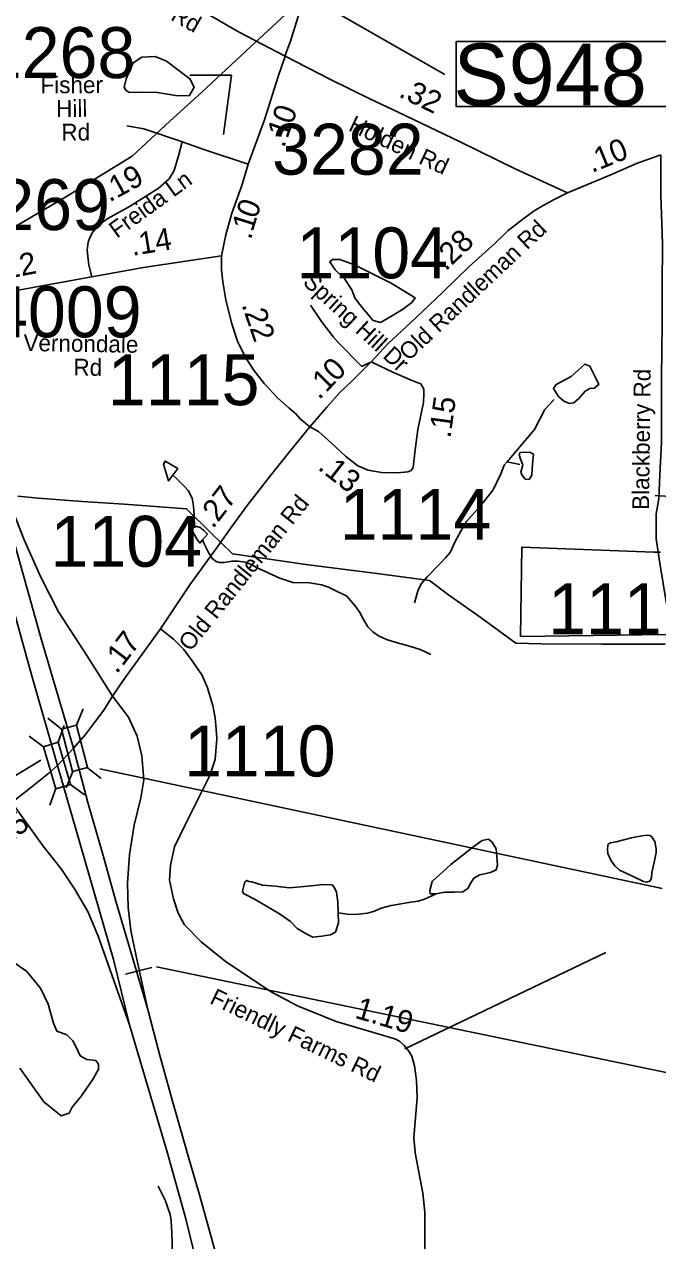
# Model space of a CAD drawing. Extents: x 1662474 to 1856135, y 779280 to 917889.
# Drawn here: x 1755580 to 1759160, y 812561 to 819440 of the extents above; entities that cross this region are included whole.
import ezdxf

# ---------------------------------------------------------------- set-up
doc = ezdxf.new("R2010")
doc.units = 0
for name, color, linetype in [('Cogo Default Point CELL', 7, 'Continuous'), ('Exist Boundary Political City Limit New', 7, 'Continuous'), ('Exist Hydrographic Misc Water Feature', 7, 'Continuous'), ('Exist Hydrographic Pond Under 1500 Sq Ft', 7, 'Continuous'), ('Exist Road Non-System Type 51', 7, 'Continuous'), ('Exist Road Non-System Type 51 Label', 7, 'Continuous'), ('Exist Road Primary Interstate Divided Center Attributed', 7, 'Continuous'), ('Exist Road Primary Interstate Ramp 1 Lane Attributed', 7, 'Continuous'), ('Exist Road Primary Interstate Structure Ovrhead Sign CELL', 7, 'Continuous'), ('Exist Road Primary Interstate Structure Standard Bridge Number Label', 7, 'Continuous'), ('Exist Road Secondary Mileage Tenths English Label', 7, 'Continuous'), ('Exist Road Secondary Structure Standard Bridge CELL', 7, 'Continuous'), ('Exist Road Secondary Type 51 Attributed', 7, 'Continuous'), ('Exist Road Secondary Type 51 Label', 7, 'Continuous'), ('Exist Utilities Electrical Transmission Line', 7, 'Continuous'), ('Map Preparation Boundary City Limit Buffer Line', 7, 'Continuous'), ('Prop DGN Element Guardrail', 7, 'Continuous')]:
    doc.layers.add(name, color=color, linetype=linetype)

msp = doc.modelspace()

# ---------------------------------------------------------------- linework, layer by layer
at = {"layer": 'Exist Boundary Political City Limit New'}
msp.add_lwpolyline([(1759205.9, 815989.9), (1758383.9, 815978.5), (1758391.9, 816483.2), (1759138.2, 816453.8), (1759176.5, 816455.2)], dxfattribs=at)
at = {"layer": 'Exist Hydrographic Misc Water Feature'}
msp.add_line((1758380.7, 816951.3), (1758308.9, 816965.9), dxfattribs=at)
for points in [[(1758308.9, 816965.9), (1758359.3, 817025.5), (1758464.3, 817148.6), (1758523.2, 817262.2), (1758575.7, 817317.8)], [(1757785, 816167.7), (1757806.7, 816241.8), (1757825, 816277.7), (1757857.4, 816315.5), (1757930, 816390.8), (1757960.1, 816422.6), (1757986.4, 816452.4), (1758014.9, 816514.2), (1758047.5, 816573.9), (1758079.9, 816627.7), (1758156.8, 816715.1), (1758180.9, 816744.9), (1758229.3, 816806.5), (1758274.2, 816898.1), (1758292.5, 816946), (1758308.9, 816965.9)], [(1756541.4, 816596.3), (1756539.7, 816664.3), (1756536.2, 816714.4), (1756528.4, 816760.5), (1756506.9, 816802.7), (1756487.2, 816824.8), (1756441.5, 816869.2), (1756419.6, 816889.4)], [(1757877.7, 815875.1), (1757818, 815903.6), (1757744, 815926.2), (1757682.3, 815944.7), (1757626.3, 815961.2), (1757582.4, 815981.5), (1757550.6, 816003.9), (1757520.9, 816032.1), (1757497.1, 816074.3), (1757475.6, 816112.5), (1757455.9, 816142.7), (1757402.4, 816205.2), (1757326.5, 816243.8), (1757298.6, 816256), (1757258.8, 816270.3), (1757192.8, 816280.9), (1757096.8, 816283.6), (1757025.1, 816308.2), (1756895.5, 816365.3), (1756857.7, 816387.6), (1756827.6, 816398), (1756787.8, 816404.3), (1756753.8, 816404.5), (1756731.6, 816400.7), (1756707.6, 816396.9), (1756683.7, 816397.1), (1756663.6, 816401.3), (1756643.9, 816417.4), (1756621.9, 816449.6), (1756594.5, 816505.9), (1756586.7, 816523.9)], [(1757907.5, 814523.4), (1757842.2, 814493), (1757806.1, 814481.3), (1757764.1, 814475.6), (1757654, 814456.6), (1757597.8, 814441), (1757559.6, 814425.4), (1757519.5, 814413.7), (1757471.5, 814408.1), (1757417.3, 814406.5), (1757353.6, 814415)], [(1756661.9, 811573.9), (1756632.2, 811614.2), (1756622.6, 811632.3), (1756608.6, 811658.4), (1756600.8, 811668.5), (1756578.9, 811682.7), (1756559, 811692.8), (1756509.4, 811731.2), (1756493.4, 811747.4), (1756469.6, 811775.6), (1756449.9, 811817.7), (1756440.1, 811843.8), (1756413, 811952.1), (1756397.8, 812052.2), (1756409.3, 812220.2), (1756418.9, 812426.2), (1756414.4, 812606.2), (1756409.1, 812672.4), (1756403.4, 812708.5), (1756391.5, 812746.5), (1756377.9, 812786.6), (1756336.5, 812869)]]:
    msp.add_lwpolyline(points, dxfattribs=at)
at = {"layer": 'Exist Hydrographic Pond Under 1500 Sq Ft'}
for points in [[(1756156.1, 819131.4), (1756194.8, 819222.6), (1756244.6, 819253), (1756319.3, 819258.5), (1756382.8, 819230.9), (1756515.6, 819131.4), (1756540.4, 819084.4), (1756512.8, 819037.4), (1756446.4, 819034.7), (1756333.1, 819054), (1756244.6, 819056.8), (1756172.7, 819054), (1756153.4, 819067.8), (1756145.1, 819084.4), (1756156.1, 819131.4)], [(1757771.3, 817866.8), (1757789.8, 817892.2), (1757653.2, 817975.5), (1757447.2, 818079.6), (1757363.9, 818109.7), (1757322.2, 818109.7), (1757306, 818095.8), (1757336.1, 818051.9), (1757391.7, 817998.7), (1757431, 817938.5), (1757449.5, 817889.9), (1757488.9, 817839), (1757551.4, 817765), (1757593, 817753.4), (1757641.7, 817781.2), (1757718, 817827.5), (1757771.3, 817866.8)], [(1758599.2, 817335), (1758571, 817379.4), (1758587.1, 817403.6), (1758671.8, 817448), (1758728.3, 817498.4), (1758748.5, 817518.6), (1758776.8, 817506.5), (1758813.1, 817433.9), (1758827.2, 817403.6), (1758801, 817381.4), (1758776.8, 817379.4), (1758750.5, 817365.3), (1758714.2, 817322.9), (1758686, 817298.7), (1758659.7, 817294.7), (1758627.5, 817310.8), (1758599.2, 817335)], [(1758397.4, 816947.8), (1758383.3, 816986.1), (1758377.2, 817006.3), (1758383.3, 817018.4), (1758437.8, 817020.4), (1758457.9, 817008.3), (1758453.9, 816972), (1758449.9, 816927.6), (1758447.9, 816889.3), (1758433.7, 816865.1), (1758411.5, 816867.1), (1758391.4, 816891.3), (1758387.3, 816907.4), (1758397.4, 816947.8)], [(1756419.6, 816889.4), (1756395.4, 816857.6), (1756366.2, 816951.9), (1756376.3, 816969.8), (1756447.8, 816927.1), (1756419.6, 816889.4)], [(1756586.7, 816523.9), (1756572.5, 816506), (1756556.7, 816526.2), (1756540.9, 816552.4), (1756535, 816566.4), (1756532.9, 816574.4), (1756531.1, 816588.4), (1756531.1, 816592.4), (1756541.4, 816596.3)], [(1756541.4, 816596.3), (1756549.3, 816600.2), (1756555.3, 816600.2), (1756573.1, 816594), (1756593.2, 816579.9), (1756615, 816555.7), (1756586.7, 816523.9)], [(1757907.5, 814523.4), (1757874.4, 814523), (1757871.8, 814541.2), (1757884.8, 814591.9), (1757991.4, 814688.1), (1758115, 814785.6), (1758167.1, 814823.4), (1758203.5, 814831.2), (1758224.3, 814815.6), (1758246.4, 814776.5), (1758250.3, 814732.3), (1758254.2, 814685.5), (1758246.4, 814658.2), (1758215.2, 814642.6), (1758154, 814629.6), (1758120.2, 814611.4), (1758102, 814580.2), (1758087.7, 814552.9), (1758059.1, 814533.4), (1758012.3, 814532.1), (1757956.3, 814532.1), (1757925.1, 814526.9), (1757907.5, 814523.4)], [(1758925.3, 814817.1), (1759011.4, 814840.1), (1759070.5, 814850.1), (1759100.6, 814855.1), (1759116.6, 814853.1), (1759124.6, 814846.1), (1759143.6, 814818.1), (1759152.6, 814777), (1759152.6, 814756), (1759141.6, 814710), (1759126.6, 814642.9), (1759124.6, 814611.9), (1759115.6, 814593.8), (1759097.6, 814588.8), (1759079.5, 814592.8), (1759022.4, 814619.9), (1758969.4, 814644.9), (1758945.3, 814656.9), (1758917.3, 814679.9), (1758897.2, 814709), (1758879.2, 814751), (1758877.2, 814774), (1758878.2, 814795.1), (1758881.2, 814804.1), (1758893.2, 814810.1), (1758925.3, 814817.1)], [(1757353.6, 814415), (1757352.7, 814477.7), (1757344.4, 814532.1), (1757331.2, 814560.1), (1757319.7, 814573.3), (1757273.6, 814574.9), (1757161.5, 814563.4), (1757077.5, 814556.8), (1757000.1, 814565), (1756926, 814571.6), (1756865, 814589.7), (1756848.5, 814593), (1756838.6, 814598), (1756825.5, 814589.7), (1756812.3, 814537), (1756818.9, 814523.9), (1756884.8, 814490.9), (1757023.2, 814408.6), (1757084.1, 814365.8), (1757122, 814326.3), (1757176.4, 814295), (1757211, 814276.9), (1757262, 814283.4), (1757311.5, 814290), (1757339.5, 814306.5), (1757355.9, 814359.2), (1757353.6, 814415)], [(1755505.4, 814146.3), (1755593.3, 814082.7), (1755672.1, 813988.8), (1755714.5, 813897.9), (1755744.8, 813791.9), (1755763, 813746.5), (1755820.6, 813725.3), (1755853.9, 813692), (1755872.1, 813655.6), (1755896.3, 813607.2), (1755932.7, 813586), (1755984.2, 813579.9), (1755999.3, 813558.7), (1755999.3, 813531.4), (1755969, 813476.9), (1755902.4, 813380), (1755850.9, 813316.4), (1755832.7, 813283.1)], [(1755832.7, 813283.1), (1755787.2, 813267.9), (1755690.3, 813346.7), (1755553.9, 813537.5)]]:
    msp.add_lwpolyline(points, dxfattribs=at)
at = {"layer": 'Exist Road Non-System Type 51'}
msp.add_line((1757731.4, 813646.7), (1758867.9, 814190.2), dxfattribs=at)
for points in [[(1756473.9, 818775.7), (1756254.9, 818848.4), (1756159.8, 818866)], [(1757197.4, 817851.9), (1757260, 817759.2), (1757328, 817669.9), (1757355, 817639.2), (1757487.6, 817505.4), (1757533.8, 817527.7)], [(1759145.1, 816774.6), (1759258.1, 816767.8), (1759294.4, 816766.4), (1759332.5, 816764.9), (1759372.8, 816763.7), (1759396.2, 816762.6)]]:
    msp.add_lwpolyline(points, dxfattribs=at)
at = {"layer": 'Exist Road Primary Interstate Divided Center Attributed'}
for points in [[(1755856.9, 815345.4), (1755675.8, 815964), (1755527, 816497.8), (1755381, 817027.2)], [(1755340.3, 816740.8), (1755453.4, 816342.9), (1755518.6, 816131.1), (1755618.4, 815767.8), (1755767.7, 815247.3)], [(1756277.1, 813867.6), (1756096.5, 814480.6), (1756025.2, 814740.2), (1755939.4, 815038.9), (1755856.9, 815345.4)], [(1755767.7, 815247.3), (1756084.7, 814151.8), (1756174, 813781.8)], [(1757148.7, 807752.4), (1757132, 808140.2), (1757107.9, 808583.7), (1757078.9, 809236.8), (1757052.2, 809692.6), (1756995.4, 810646.7), (1756975.3, 810839.5), (1756949.7, 811045.6), (1756895.6, 811404.5), (1756851.6, 811658.6), (1756790.3, 811956.2), (1756740.1, 812181.3), (1756675.5, 812438.8), (1756617.5, 812650.5), (1756566.8, 812834.4), (1756511.1, 813019.4), (1756418, 813350.4), (1756345.6, 813607.9), (1756277.1, 813867.6)], [(1756174, 813781.8), (1756386.3, 813068.5), (1756492.2, 812685.1), (1756593, 812274.9), (1756677.7, 811876), (1756758.5, 811444.6), (1756818.1, 811074.6), (1756854.9, 810799.3), (1756892.8, 810443.8), (1756945.2, 809696), (1756989.2, 808870.1), (1757003.2, 808485.6), (1757041.7, 807759.1)]]:
    msp.add_lwpolyline(points, dxfattribs=at)
at = {"layer": 'Exist Road Primary Interstate Ramp 1 Lane Attributed'}
for points in [[(1756077.8, 815640), (1755933, 815870.7), (1755772.2, 816117.5), (1755670.3, 816316.1), (1755579.1, 816525.3), (1755381, 817027.2)], [(1756277.1, 813867.6), (1756212.4, 814170.7), (1756182.3, 814314.5), (1756166.7, 814446), (1756163.6, 814583.1), (1756174.3, 814744), (1756201.1, 814910.4), (1756238.7, 815066), (1756254.8, 815167.9), (1756244, 815302), (1756217.2, 815414.7), (1756169, 815522), (1756077.8, 815640)], [(1755509.4, 815039.1), (1755686.4, 814792.3), (1755788.2, 814663.6), (1755863.3, 814550.9), (1755938.4, 814422.1), (1755997.4, 814282.6), (1756174, 813781.8)]]:
    msp.add_lwpolyline(points, dxfattribs=at)
at = {"layer": 'Exist Road Primary Interstate Structure Ovrhead Sign CELL'}
for p, q in [((1755322.8, 820665.5), (1757956.3, 819155.8)), ((1756152, 814067.5), (1756300.3, 814105.7)), ((1756327.2, 814109.5), (1759690.1, 813412.6))]:
    msp.add_line(p, q, dxfattribs=at)
msp.add_lwpolyline([(1758021.9, 819343.3), (1759319.8, 819343.3), (1759319.8, 818974.6), (1758021.9, 818974.6)], close=True, dxfattribs=at)
at = {"layer": 'Exist Road Primary Interstate Structure Standard Bridge Number Label'}
for p, q in [((1755673, 815279.1), (1751278.8, 812608)), ((1756006.7, 815230.1), (1759185.3, 814553))]:
    msp.add_line(p, q, dxfattribs=at)
at = {"layer": 'Exist Road Secondary Structure Standard Bridge CELL'}
for p, q in [((1755712, 815515.2), (1755790.3, 815453.4)), ((1755911.8, 815568.8), (1755874.1, 815475.8)), ((1755805.8, 815473.6), (1755770.8, 815379.6)), ((1755607.6, 815414.4), (1755687.6, 815354.7)), ((1755936.5, 815235.9), (1756014.8, 815174.1)), ((1755854.5, 815214), (1755816.8, 815121)), ((1755758.7, 815117.3), (1755723.7, 815023.3)), ((1755840, 815141.6), (1755920, 815082))]:
    msp.add_line(p, q, dxfattribs=at)
for points in [[(1755874.1, 815475.8), (1755936.9, 815236), (1755853, 815213.6), (1755790.3, 815453.4)], [(1755770.8, 815379.6), (1755840.4, 815141.7), (1755757.2, 815116.8), (1755687.6, 815354.7)]]:
    msp.add_lwpolyline(points, close=True, dxfattribs=at)
at = {"layer": 'Exist Road Secondary Type 51 Attributed'}
for points in [[(1757423.7, 820504.5), (1757405.8, 820436.5), (1757306.9, 820127.4), (1757260, 819941.6), (1757217, 819788.9), (1757136.6, 819514.5), (1757085.1, 819344.4), (1757052.9, 819258.9)], [(1757053.8, 819259.5), (1756790.4, 819396.5), (1756612.4, 819501.3), (1755614.4, 820111.9)], [(1757053.8, 819259.5), (1757014.3, 819143.7), (1756936.6, 818898.6), (1756845.1, 818648.7)], [(1758650.3, 818486.1), (1758354, 818622.9), (1758048, 818772.7), (1757690.3, 818944.8), (1757537.3, 819016.7), (1757307.3, 819129.8), (1757053.8, 819259.5)], [(1755961.5, 818011.8), (1755945, 818077.2), (1755935, 818162.4), (1755941.4, 818207.4), (1755951.5, 818238.3), (1755964.7, 818262.4), (1755998.9, 818303.8), (1756052.7, 818341.1), (1756173.6, 818410.2), (1756336.5, 818511.1), (1756397.9, 818565.4), (1756426.2, 818612.6), (1756450.7, 818695.8), (1756472.4, 818775.3)], [(1756845.1, 818648.7), (1756599.6, 818729.3), (1756472.4, 818775.3)], [(1758650.3, 818486.1), (1758898.3, 818590.8), (1759039.7, 818653.4), (1759177.7, 818700.6)], [(1759177.7, 818700.6), (1759178.3, 818475.9), (1759186.6, 818197.7), (1759186.2, 817956.4), (1759186.2, 817745.6), (1759181.3, 817446.5), (1759181.3, 817073.9), (1759171.5, 816892.5), (1759166.6, 816755.3), (1759151.9, 816671.9), (1759151.9, 816529.8), (1759171.5, 816392.5), (1759210.7, 816162.1)], [(1756845.1, 818648.7), (1756808.6, 818527.6), (1756752.9, 818372.4), (1756719.5, 818249.8), (1756695, 818130.6)], [(1757540.9, 817531), (1757634.2, 817632.7), (1757792.8, 817780.5), (1757943.1, 817923.8), (1758095.4, 818069.4), (1758239.9, 818200.7), (1758315.6, 818272.7), (1758398.4, 818337.9), (1758461.5, 818385.7), (1758512.1, 818415.4), (1758579.6, 818450.4), (1758650.3, 818486.1)], [(1756695, 818130.6), (1756253.6, 818064.8), (1755961.5, 818011.8)], [(1756695, 818130.6), (1756695, 818050.3), (1756701.7, 817983.5), (1756719.5, 817880.9), (1756750.2, 817751.6), (1756784.7, 817648), (1756828.2, 817558.8), (1756876.1, 817485.3), (1756935.2, 817408.4), (1757012.6, 817325.9), (1757076.1, 817269.4), (1757115.5, 817237.2), (1757138.6, 817207.8), (1757194.3, 817164.3)], [(1755961.5, 818011.8), (1755504.4, 817928.6), (1755318.4, 817893.7)], [(1757194.3, 817164.3), (1757290.2, 817274.5), (1757363.6, 817358.2), (1757432.4, 817424), (1757540.9, 817531)], [(1757777.9, 816933), (1757789.4, 817033.9), (1757805, 817148.7), (1757835.7, 817301.4), (1757838.9, 817349.4), (1757839.1, 817361.5), (1757839, 817376.1), (1757820.4, 817406.2), (1757810.6, 817410.6), (1757762.7, 817429.5), (1757666.8, 817469.7), (1757540.9, 817531)], [(1756350.1, 816020.8), (1756515.5, 816269.4), (1756630.8, 816428.5), (1756675.8, 816490.5), (1756753.2, 816599.7), (1756845.7, 816725.5), (1756973.6, 816890), (1757078.6, 817021.6), (1757194.3, 817164.3)], [(1757194.3, 817164.3), (1757243.3, 817137.5), (1757313.5, 817072.9), (1757397.7, 816994.9), (1757465.7, 816942.5), (1757523.6, 816918), (1757598.3, 816905.7), (1757689.7, 816902.4), (1757746.9, 816909.6), (1757766.4, 816915.6), (1757776.8, 816929), (1757777.9, 816933)], [(1756077.8, 815640), (1756142.8, 815733.8), (1756350.1, 816020.8)], [(1756350.1, 816020.8), (1756423.6, 815961.7), (1756481.6, 815903.8), (1756528.4, 815840.3), (1756583, 815760), (1756614.2, 815693.1), (1756646, 815588.4), (1756658.2, 815518.2), (1756664.9, 815453.5), (1756668.2, 815398.9), (1756658.2, 815281.9), (1756628.2, 815191.9), (1756490.3, 814916.3), (1756428, 814787.4), (1756405.8, 814685.1), (1756401.3, 814600.7), (1756423.6, 814494), (1756450.3, 814414), (1756485.9, 814347.3), (1756579.4, 814251.6), (1756714.3, 814142.1), (1756970.7, 813969.4), (1757123.3, 813889.2), (1757342.6, 813800.7), (1757553.3, 813738.3), (1757679.4, 813700.8), (1757703.2, 813686.7), (1757727.9, 813665), (1757754.3, 813633), (1757771.1, 813603.8), (1757785.5, 813549.8), (1757796.3, 813467.1), (1757799.9, 813369.9), (1757781.9, 813143.1), (1757789.1, 813060.4), (1757789.7, 813057.4), (1757832.3, 812830), (1757843.1, 812722.1), (1757843.1, 812228.9)], [(1755856.9, 815345.4), (1755925.8, 815424.4), (1755982.1, 815498.1), (1756028.3, 815561), (1756077.8, 815640)], [(1755767.7, 815247.3), (1755824.2, 815308), (1755856.9, 815345.4)], [(1755509.4, 815039.1), (1755606, 815114.8), (1755719.1, 815205.4), (1755767.7, 815247.3)]]:
    msp.add_lwpolyline(points, dxfattribs=at)
at = {"layer": 'Exist Road Secondary Type 51 Label'}
msp.add_lwpolyline([(1756514.7, 819151.7), (1756750.3, 819151.7), (1756705, 818816.5)], dxfattribs=at)
msp.add_lwpolyline([(1756514.7, 819151.7), (1756750.3, 819151.7), (1756705, 818816.5)], dxfattribs=at)
at = {"layer": 'Exist Utilities Electrical Transmission Line'}
for points in [[(1762607.1, 821867.7), (1762326.5, 821883.6), (1762045.6, 821901.1), (1761427.7, 821944.9), (1761074, 821966.8), (1760584.4, 821682.1), (1759932.3, 821315.9), (1759276.1, 820938), (1758575.8, 820544.3), (1757945.7, 820164.3), (1757722.9, 820037.5), (1757570.5, 819948.7), (1757082.2, 819520.2), (1756831.6, 819288.6), (1756581, 819053.1), (1756402.1, 818892.3), (1756189.3, 818693.1), (1755808.7, 818461), (1755402.1, 818222.7), (1754934.1, 817950), (1754521.5, 817709.9), (1754115.1, 817477.6), (1753887.7, 817352.3)], [(1759203, 815934.7), (1758846.9, 815934.7), (1758501, 815936.8), (1758358.9, 815940.1), (1758162.3, 816083.2), (1757977.5, 816214), (1757871.2, 816293.7), (1757573, 816333.9), (1757170.6, 816385.7), (1756912.4, 816422.5), (1756756.3, 816445.7), (1756631.7, 816565.1), (1756496.9, 816700.1), (1756145, 816726.3), (1755908.9, 816741), (1755658.9, 816759.8), (1755542.6, 816771.1)]]:
    msp.add_lwpolyline(points, dxfattribs=at)
at = {"layer": 'Map Preparation Boundary City Limit Buffer Line'}
msp.add_lwpolyline([(1759205.9, 815989.9), (1758383.9, 815978.5), (1758391.9, 816483.2), (1759138.2, 816453.8), (1759176.5, 816455.2)], dxfattribs=at)

# ---------------------------------------------------------------- texts
at = {"layer": 'Cogo Default Point CELL'}
for s, p in [('1268', (1755350.7, 819135.6)), ('3282', (1756980.4, 818589.6)), ('1269', (1755207.1, 818275.9)), ('1104', (1757118.6, 818002.8)), ('4009', (1755386, 817669.8)), ('1115', (1756052.2, 817285.8)), ('1114', (1757362.9, 816524.7)), ('1104', (1755727.9, 816372)), ('1111', (1758540.6, 815989.9)), ('1110', (1756482.7, 815186.2))]:
    msp.add_text(s, height=288, dxfattribs=at).set_placement(p)
at = {"layer": 'Exist Road Non-System Type 51 Label'}
msp.add_text('Spring Hill Dr', height=95, rotation=317.36949, dxfattribs=at).set_placement((1757149, 817974.2))
at = {"layer": 'Exist Road Primary Interstate Structure Ovrhead Sign CELL'}
msp.add_text('S948', height=350, dxfattribs=at).set_placement((1758005.9, 818980.7))
at = {"layer": 'Exist Road Secondary Mileage Tenths English Label'}
for s, rotation, p in [('.32', 333.99691, (1757690.2, 819032.7)), ('0', 70.54066, (1757095, 818868.4)), ('1', 70.54066, (1757066.9, 818788.8)), ('.', 70.10854, (1757047.9, 818737)), ('.10', 22.30899, (1758788.4, 818598.1)), ('0', 69.81112, (1756891.1, 818335)), ('1', 72.50935, (1756870, 818261.6)), ('.28', 43.71154, (1757962.2, 818041)), ('.', 75.44419, (1756860.7, 818217.6)), ('0', 45.7511, (1757343.3, 817413.5)), ('1', 45.84318, (1757284.4, 817352.9)), ('.', 47.7322, (1757246.9, 817312)), ('.15', 82.33817, (1757989.1, 817096.3)), ('.13', 322.13927, (1757233.5, 816926.4)), ('.27', 52.13399, (1756646.2, 816583.1)), ('7', 52.68376, (1756186.1, 815871.8)), ('1', 52.68376, (1756134.9, 815804.6)), ('.', 52.68376, (1756102.3, 815761.8)), ('.15', 37.15039, (1755433, 814760.3)), ('1.19', 343.45899, (1757443.2, 813822.3))]:
    msp.add_text(s, height=125, rotation=rotation, dxfattribs=at).set_placement(p)
at = {"layer": 'Exist Road Secondary Type 51 Label'}
for s, rotation, p in [('Holden Rd', 330.71082, (1756019.6, 819682)), ('Fisher', 0.19864, (1755671.3, 819049.3)), (' Hill', 0.19864, (1755724.4, 818915.8)), (' Rd', 0.19864, (1755753.9, 818782.2)), ('Holden Rd', 334.79667, (1757406.6, 818841.6)), ('Freida Ln', 36.0325, (1756103, 818226.5)), ('Old Randleman Rd', 43.22702, (1757752.5, 817531.8)), ('Vernondale', 359.08703, (1755574.2, 817592.3)), (' Rd', 359.08703, (1755821.4, 817454.6)), ('Blackberry Rd', 89.3058, (1759111.1, 816693.4)), ('Old Randleman Rd', 51.14736, (1756517.9, 815888.2)), ('Friendly Farms Rd', 334.35387, (1756622, 813905.4))]:
    msp.add_text(s, height=95, rotation=rotation, dxfattribs=at).set_placement(p)
at = {"layer": 'Prop DGN Element Guardrail'}
for s, rotation, p in [('.19', 28.76731, (1756061.2, 818431.3)), ('.14', 9.37447, (1756190.8, 818129.9)), ('.12', 10.80835, (1755427.5, 817989.4)), ('.22', 289.06678, (1756806.7, 817853.8))]:
    msp.add_text(s, height=125, rotation=rotation, dxfattribs=at).set_placement(p)

doc.saveas('drawing.dxf')
